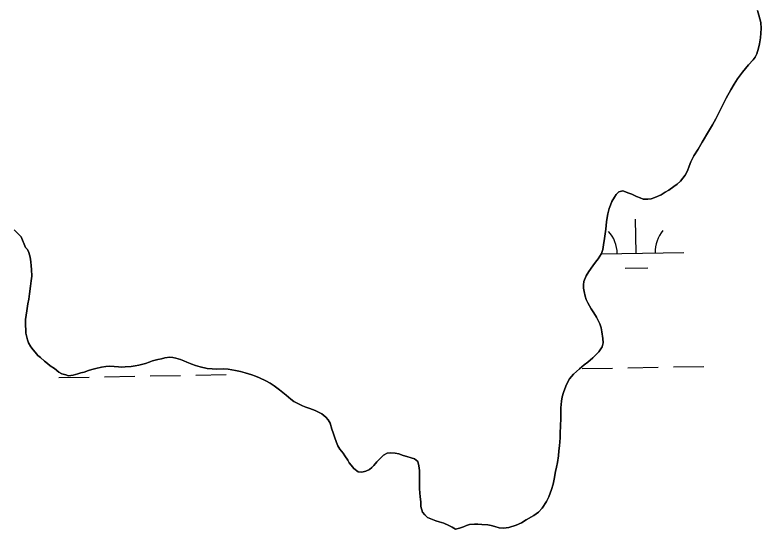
# Model space of a CAD drawing. Extents: x 3887375 to 3925618, y 296674 to 322633.
# Drawn here: x 3910567 to 3911351, y 304222 to 304762 of the extents above; entities that cross this region are included whole.
import ezdxf

# ---------------------------------------------------------------- set-up
doc = ezdxf.new("R2010")
doc.units = 0
doc.layers.add('V-TOPO-SHOR', color=7, linetype='Continuous')
doc.layers.add('V-WETL-SWMP', color=7, linetype='Continuous')

msp = doc.modelspace()

# ---------------------------------------------------------------- linework, layer by layer
at = {"layer": 'V-TOPO-SHOR'}
for points in [[(3911347.22, 304766.42), (3911348.84, 304761.63)], [(3911348.84, 304761.63), (3911350.65, 304753.64), (3911351.03, 304747.42), (3911350.36, 304737.64), (3911349.5, 304731.41), (3911348.27, 304726.97), (3911346.52, 304720.92), (3911344.76, 304717.53), (3911342.64, 304714.5), (3911337.86, 304709.51), (3911334.68, 304705.58), (3911331.49, 304701.66), (3911326.37, 304694.53), (3911322.66, 304689.18), (3911319.31, 304683.13), (3911314.19, 304674.22), (3911311.2, 304667.98), (3911308.2, 304661.75), (3911303.44, 304652.67), (3911299.91, 304646.43), (3911295.85, 304639.48), (3911289.15, 304628.26), (3911284.91, 304620.77), (3911280.5, 304613.65), (3911277.33, 304607.59), (3911275.57, 304602.79), (3911273.81, 304597.98), (3911271.34, 304593.52), (3911266.39, 304587.28), (3911262.85, 304583.89), (3911259.31, 304581.57), (3911254.17, 304577.81), (3911250.27, 304575.48), (3911246.01, 304572.98), (3911239.45, 304569.93), (3911235.54, 304568.67), (3911231.99, 304568.12), (3911227.19, 304568.28), (3911223.99, 304569.51), (3911220.25, 304570.92), (3911215.44, 304573.38), (3911212.23, 304574.61), (3911205.65, 304576.9), (3911201.56, 304575.99), (3911198.91, 304573.32), (3911196.97, 304570.46), (3911194.14, 304565.65), (3911192.74, 304562.09), (3911191.51, 304558.53), (3911189.93, 304552.84), (3911189.24, 304548.92), (3911188.72, 304544.3), (3911187.87, 304536.84), (3911187.35, 304531.85), (3911186.66, 304527.05), (3911185.63, 304520.12), (3911184.76, 304515.31), (3911183.35, 304511.22), (3911180, 304505.52), (3911176.99, 304502.13), (3911174.16, 304498.21), (3911169.93, 304492.15), (3911167.28, 304487.69), (3911164.99, 304481.82), (3911164.65, 304478.26), (3911164.67, 304474.71), (3911165.04, 304471.33), (3911166.3, 304466.36), (3911167.38, 304462.99), (3911169, 304459.26), (3911172.4, 304453.06), (3911175.26, 304448.8), (3911178.12, 304444.2), (3911181.53, 304437.28), (3911183.15, 304433.02), (3911183.88, 304428.76), (3911184.79, 304422.01), (3911184.99, 304417.39), (3911184.12, 304413.12), (3911180.59, 304407.95), (3911177.58, 304404.91), (3911174.21, 304401.7), (3911168.9, 304397.06), (3911165.36, 304394.2), (3911160.22, 304389.91), (3911157.04, 304387.23), (3911154.02, 304384.55), (3911149.96, 304379.56), (3911147.84, 304375.64), (3911145.9, 304371.72), (3911143.44, 304365.32), (3911142.22, 304360.51), (3911141.52, 304356.06), (3911140.84, 304349.13), (3911140.86, 304343.98), (3911140.53, 304338.46), (3911140.39, 304329.58), (3911140.06, 304323.35), (3911139.91, 304317.49), (3911139.23, 304309.13), (3911138.72, 304303.98)], [(3910573.84, 304528.57), (3910570.62, 304531.94), (3910566.34, 304536.19)], [(3910804.24, 304387.17), (3910799.08, 304388.4), (3910791.25, 304389.61), (3910786.63, 304389.95), (3910779.17, 304389.74), (3910774.37, 304389.9), (3910769.21, 304390.58), (3910761.92, 304392.33), (3910757.11, 304393.55), (3910753.02, 304394.96), (3910747.85, 304397.07), (3910744.65, 304398.3), (3910741.27, 304399.71), (3910736.28, 304401.29), (3910733.08, 304401.98), (3910729.88, 304402.33), (3910724.73, 304401.6), (3910721.18, 304400.69), (3910717.27, 304399.97), (3910711.77, 304398.34), (3910708.22, 304396.9), (3910704.32, 304395.64), (3910697.57, 304394.02), (3910693.48, 304393.11), (3910689.22, 304392.56), (3910683.18, 304392.18), (3910679.27, 304391.98), (3910675.89, 304392.33), (3910667, 304393), (3910662.74, 304392.45), (3910658.3, 304391.72), (3910652.09, 304390.27), (3910648, 304389.19), (3910644.63, 304388.29), (3910639.84, 304386.66), (3910636.46, 304385.76), (3910633.27, 304384.68), (3910628.48, 304383.24), (3910623.68, 304382.86), (3910620.65, 304383.74), (3910616.38, 304384.97), (3910613.35, 304386.73), (3910608.72, 304390.45), (3910604.44, 304393.27), (3910601.59, 304395.75), (3910598.38, 304398.04), (3910594.1, 304401.93), (3910591.42, 304404.23), (3910588.39, 304407.6), (3910586.42, 304410.08), (3910584.1, 304413.09), (3910581.59, 304417.35), (3910580.51, 304420.36), (3910578.7, 304427.64), (3910578.69, 304431.2), (3910578.49, 304435.29), (3910578.47, 304441.86), (3910578.98, 304446.3), (3910579.67, 304450.93), (3910580.89, 304458.22), (3910581.75, 304463.38), (3910582.62, 304468.71), (3910583.47, 304476.72), (3910584.34, 304482.41), (3910584.85, 304487.39), (3910584.82, 304494.32), (3910584.27, 304498.4), (3910583.9, 304502.49), (3910583.17, 304507.28), (3910581.73, 304512.26), (3910580.47, 304515.27), (3910578.33, 304517.57), (3910573.84, 304528.57)], [(3911138.72, 304303.98), (3911138.21, 304298.82), (3911137.35, 304291.53), (3911136.31, 304286.73), (3911135.26, 304282.1), (3911133.69, 304274.27), (3911132.47, 304268.94), (3911130.72, 304263.42), (3911128.08, 304255.59), (3911125.61, 304250.6), (3911121.2, 304243.83), (3911117.13, 304239.55), (3911112.17, 304236.15), (3911104.37, 304231.32), (3911099.23, 304228.45), (3911093.91, 304225.94), (3911085.92, 304223.42), (3911080.59, 304222.86), (3911075.96, 304223.2), (3911071.34, 304224.6), (3911067.6, 304225.48), (3911064.04, 304226.17), (3911057.64, 304226.68), (3911053.56, 304226.84), (3911050, 304227), (3911044.85, 304226.45), (3911041.65, 304225.54), (3911038.46, 304224.29), (3911034.38, 304222.67), (3911029.94, 304221.76), (3911026.38, 304223.7), (3911023.17, 304225.47), (3911017.65, 304227.93), (3911012.84, 304229.51), (3911009.29, 304230.57), (3911005.72, 304231.79), (3911000.56, 304234.08), (3910997.71, 304236.56), (3910995.38, 304239.57), (3910993.76, 304245.6), (3910993.56, 304250.4), (3910992.83, 304255.56), (3910992.08, 304264.08), (3910992.06, 304268.88), (3910992.39, 304275.1), (3910992.37, 304279.37), (3910992.18, 304283.28), (3910991.63, 304288.08), (3910990.36, 304292.69), (3910986.98, 304295.52), (3910983.59, 304296.57), (3910978.96, 304297.98), (3910975.23, 304299.2), (3910970.42, 304300.78), (3910966.69, 304301.66), (3910961.71, 304301.99), (3910958.33, 304301.44), (3910954.26, 304299.29), (3910951.78, 304296.62), (3910947.35, 304292.33), (3910944.17, 304288.41), (3910942.05, 304286.27), (3910939.57, 304284.48), (3910936.02, 304282.69), (3910931.58, 304281.43), (3910927.85, 304281.94), (3910923.39, 304285.48), (3910920.35, 304288.84), (3910918.39, 304291.32), (3910916.78, 304293.98), (3910913.91, 304298.59), (3910911.95, 304301.43), (3910908.55, 304305.85), (3910906.4, 304309.22), (3910904.97, 304312.77), (3910902.81, 304318.63), (3910901.55, 304322.71), (3910900.29, 304326.62), (3910898.31, 304333.01), (3910896.34, 304336.38), (3910893.84, 304339.21), (3910889.56, 304342.75), (3910886.17, 304344.68), (3910882.61, 304346.27), (3910876.91, 304348.56), (3910873, 304349.96), (3910869.26, 304351.19), (3910863.74, 304353.83), (3910860.35, 304355.6), (3910857.15, 304358.07), (3910852.15, 304362.32), (3910848.76, 304365.15), (3910845.2, 304367.98), (3910839.49, 304372.22), (3910835.21, 304375.04), (3910830.76, 304377.34), (3910824.17, 304380.68), (3910820.08, 304382.44), (3910815.98, 304383.85), (3910809.04, 304385.77), (3910804.24, 304387.17)]]:
    msp.add_lwpolyline(points, dxfattribs=at)
at = {"layer": 'V-WETL-SWMP'}
for p, q in [((3911219.84, 304511.42), (3911219.22, 304547.42)), ((3911183.1, 304510.79), (3911269.83, 304512.28)), ((3911208.11, 304495.79), (3911232.1, 304496.2)), ((3911163.07, 304390.36), (3911195.06, 304390.91)), ((3911211.06, 304391.18), (3911243.05, 304391.73)), ((3911259.05, 304392.01), (3911291.05, 304392.56)), ((3910613.24, 304380.92), (3910645.23, 304381.47)), ((3910661.23, 304381.75), (3910693.23, 304382.3)), ((3910709.22, 304382.57), (3910741.22, 304383.12)), ((3910757.22, 304383.39), (3910789.21, 304383.94))]:
    msp.add_line(p, q, dxfattribs=at)
for points in [[(3911139.91, 304317.49), (3911140.06, 304323.35), (3911140.39, 304329.58), (3911140.53, 304338.46), (3911140.86, 304343.98), (3911140.84, 304349.13), (3911141.52, 304356.06), (3911142.22, 304360.51), (3911143.44, 304365.31), (3911145.9, 304371.72), (3911147.84, 304375.64), (3911149.96, 304379.56), (3911154.02, 304384.55), (3911157.03, 304387.23), (3911160.22, 304389.91), (3911165.36, 304394.2), (3911168.9, 304397.06), (3911174.21, 304401.7), (3911177.58, 304404.91), (3911180.59, 304407.95), (3911184.12, 304413.12), (3911184.99, 304417.39), (3911184.79, 304422.01), (3911183.88, 304428.76), (3911183.15, 304433.02), (3911181.53, 304437.28), (3911178.12, 304444.2), (3911175.26, 304448.8), (3911172.4, 304453.06), (3911169, 304459.26), (3911167.38, 304462.99), (3911166.3, 304466.36), (3911165.04, 304471.33), (3911164.67, 304474.71), (3911164.65, 304478.26), (3911164.99, 304481.82), (3911167.28, 304487.69), (3911169.93, 304492.15), (3911174.17, 304498.21), (3911176.99, 304502.13), (3911180, 304505.52), (3911183.35, 304511.22), (3911184.76, 304515.32), (3911185.63, 304520.12), (3911186.66, 304527.05), (3911187.35, 304531.85), (3911187.87, 304536.83), (3911188.72, 304544.3), (3911189.24, 304548.92), (3911189.93, 304552.84), (3911191.51, 304558.53), (3911192.74, 304562.09), (3911194.14, 304565.65), (3911196.97, 304570.46), (3911198.91, 304573.32), (3911201.56, 304575.99), (3911205.65, 304576.9), (3911212.23, 304574.61), (3911215.44, 304573.38), (3911220.25, 304570.92), (3911223.99, 304569.51), (3911227.19, 304568.28), (3911231.99, 304568.12), (3911235.54, 304568.67), (3911239.45, 304569.93), (3911246.01, 304572.98), (3911250.27, 304575.48), (3911254.17, 304577.81), (3911259.31, 304581.57), (3911262.85, 304583.89), (3911266.39, 304587.28), (3911271.34, 304593.52), (3911273.81, 304597.98), (3911275.57, 304602.78), (3911277.33, 304607.59), (3911280.5, 304613.65), (3911284.91, 304620.77), (3911289.15, 304628.26), (3911295.85, 304639.48), (3911299.91, 304646.43), (3911303.44, 304652.67), (3911308.2, 304661.75), (3911311.2, 304667.98), (3911314.19, 304674.22), (3911319.31, 304683.12), (3911322.66, 304689.18), (3911326.37, 304694.53), (3911331.49, 304701.66), (3911334.68, 304705.58), (3911337.86, 304709.51), (3911342.64, 304714.5), (3911344.76, 304717.53), (3911346.52, 304720.92), (3911348.27, 304726.97), (3911349.5, 304731.42), (3911350.36, 304737.64), (3911351.03, 304747.42), (3911350.65, 304753.64), (3911348.84, 304761.63), (3911347.22, 304766.42)], [(3910566.34, 304536.18), (3910570.62, 304531.94), (3910573.84, 304528.57), (3910578.33, 304517.57), (3910580.47, 304515.27)], [(3910580.47, 304515.27), (3910581.73, 304512.26), (3910583.17, 304507.29), (3910583.9, 304502.49), (3910584.27, 304498.4), (3910584.82, 304494.32), (3910584.85, 304487.39), (3910584.34, 304482.41), (3910583.47, 304476.72), (3910582.62, 304468.72), (3910581.75, 304463.38), (3910580.89, 304458.22), (3910579.67, 304450.93), (3910578.98, 304446.31), (3910578.47, 304441.86), (3910578.49, 304435.28), (3910578.69, 304431.2), (3910578.7, 304427.64), (3910580.51, 304420.36), (3910581.59, 304417.35), (3910584.1, 304413.09), (3910586.42, 304410.08), (3910588.38, 304407.6), (3910591.42, 304404.23), (3910594.1, 304401.94), (3910598.38, 304398.04), (3910601.59, 304395.75), (3910604.44, 304393.27), (3910608.72, 304390.45), (3910613.35, 304386.73), (3910616.38, 304384.97), (3910620.65, 304383.74), (3910623.68, 304382.86), (3910628.48, 304383.24), (3910633.27, 304384.68), (3910636.46, 304385.76), (3910639.84, 304386.66), (3910644.63, 304388.29), (3910648, 304389.19), (3910652.08, 304390.27), (3910658.3, 304391.72), (3910662.74, 304392.45), (3910667, 304393), (3910675.89, 304392.33), (3910679.27, 304391.98), (3910683.18, 304392.18), (3910689.22, 304392.56), (3910693.48, 304393.11), (3910697.57, 304394.02), (3910704.32, 304395.64), (3910708.22, 304396.9), (3910711.77, 304398.34), (3910717.27, 304399.96), (3910721.18, 304400.69), (3910724.73, 304401.6), (3910729.88, 304402.33), (3910733.08, 304401.98), (3910736.28, 304401.29), (3910741.27, 304399.71), (3910744.65, 304398.3), (3910747.85, 304397.07), (3910753.02, 304394.96), (3910757.11, 304393.55), (3910761.92, 304392.33), (3910769.21, 304390.58), (3910774.37, 304389.89), (3910779.17, 304389.74), (3910786.63, 304389.95), (3910791.25, 304389.61), (3910799.08, 304388.4), (3910804.24, 304387.18), (3910809.04, 304385.77), (3910815.98, 304383.85)], [(3910815.98, 304383.85), (3910820.08, 304382.44), (3910824.17, 304380.68), (3910830.76, 304377.33), (3910835.21, 304375.04), (3910839.49, 304372.22), (3910845.2, 304367.98), (3910848.76, 304365.15), (3910852.15, 304362.32), (3910857.15, 304358.07), (3910860.35, 304355.6), (3910863.74, 304353.83), (3910869.26, 304351.19), (3910873, 304349.96), (3910876.91, 304348.56), (3910882.61, 304346.27), (3910886.17, 304344.69), (3910889.56, 304342.74), (3910893.84, 304339.21), (3910896.34, 304336.38), (3910898.31, 304333.01), (3910900.29, 304326.62), (3910901.55, 304322.71), (3910902.81, 304318.63), (3910904.97, 304312.77), (3910906.4, 304309.22), (3910908.55, 304305.86), (3910911.95, 304301.43), (3910913.91, 304298.59), (3910916.78, 304293.98), (3910918.39, 304291.32), (3910920.35, 304288.84), (3910923.39, 304285.48), (3910927.85, 304281.94), (3910931.58, 304281.43), (3910936.02, 304282.69), (3910939.56, 304284.48), (3910942.05, 304286.27), (3910944.17, 304288.41), (3910947.35, 304292.33), (3910951.78, 304296.62), (3910954.25, 304299.29), (3910958.33, 304301.44), (3910961.71, 304301.99), (3910966.69, 304301.66), (3910970.42, 304300.78), (3910975.23, 304299.2), (3910978.96, 304297.98), (3910983.59, 304296.57), (3910986.97, 304295.52), (3910990.36, 304292.69), (3910991.63, 304288.08), (3910992.18, 304283.28), (3910992.37, 304279.37), (3910992.39, 304275.1), (3910992.06, 304268.88), (3910992.08, 304264.08), (3910992.83, 304255.56), (3910993.56, 304250.4), (3910993.76, 304245.61), (3910995.38, 304239.57), (3910997.71, 304236.56), (3911000.56, 304234.08), (3911005.73, 304231.79), (3911009.29, 304230.56), (3911012.84, 304229.51), (3911017.65, 304227.93), (3911023.17, 304225.47), (3911026.38, 304223.7), (3911029.94, 304221.76), (3911034.38, 304222.67), (3911038.46, 304224.29), (3911041.65, 304225.55), (3911044.85, 304226.45), (3911050, 304227), (3911053.56, 304226.84), (3911057.64, 304226.68), (3911064.04, 304226.17), (3911067.6, 304225.48), (3911071.34, 304224.6), (3911075.96, 304223.2), (3911080.59, 304222.86), (3911085.92, 304223.42), (3911093.9, 304225.94), (3911099.23, 304228.45), (3911104.37, 304231.32), (3911112.17, 304236.15), (3911117.13, 304239.55), (3911121.2, 304243.83), (3911125.62, 304250.6), (3911128.08, 304255.59), (3911130.72, 304263.42), (3911132.47, 304268.94), (3911133.69, 304274.27), (3911135.26, 304282.1), (3911136.31, 304286.73), (3911137.35, 304291.53), (3911138.21, 304298.82), (3911138.72, 304303.98), (3911139.23, 304309.13), (3911139.91, 304317.49)]]:
    msp.add_lwpolyline(points, dxfattribs=at)
for centre, start, end in [((3911164.6, 304510.95), 0.21154, 41.7552), ((3911275.07, 304512.85), 140.21154, 181.75519)]:
    msp.add_arc(centre, 35.25, start, end, dxfattribs=at)

doc.saveas('drawing.dxf')
